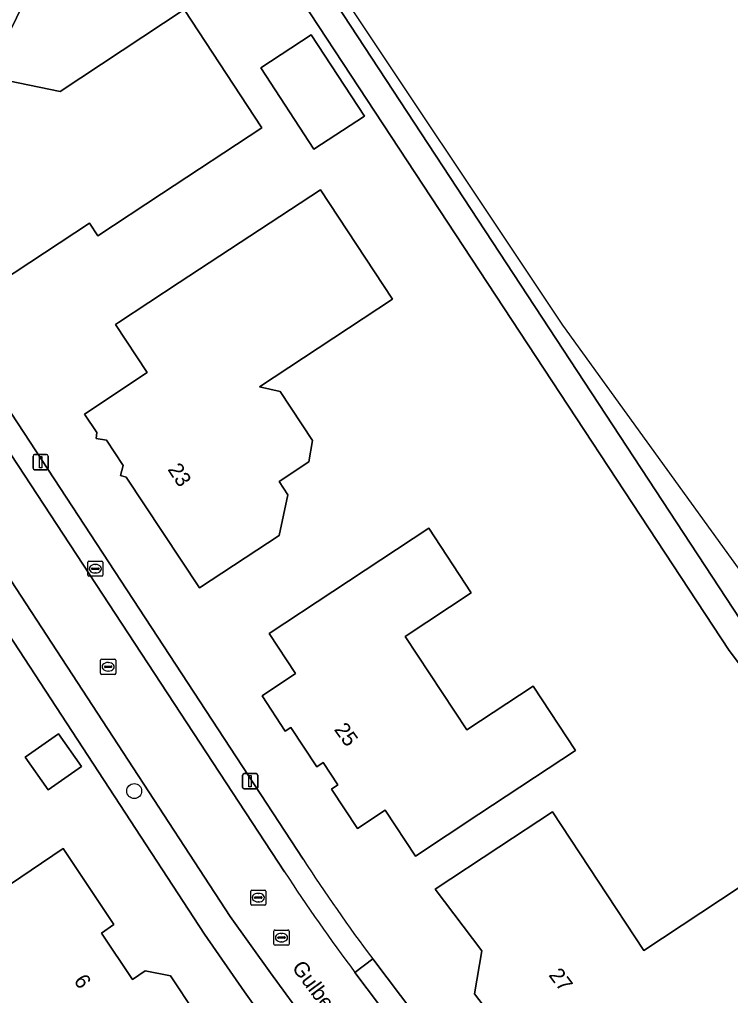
# Model space of a CAD drawing. Extents: x 163426 to 164192, y 380329 to 381641.
# Drawn here: x 164011.9 to 164058.6, y 381398.5 to 381462.6 of the extents above; entities that cross this region are included whole.
import ezdxf

# ---------------------------------------------------------------- set-up
doc = ezdxf.new("R2010")
doc.units = 0
for name, color, linetype in [('IMGEO_Boom', 7, 'Continuous'), ('IMGEO_Brandkraan', 7, 'Continuous'), ('IMGEO_Erf', 7, 'Continuous'), ('IMGEO_Groenvoorziening', 7, 'Continuous'), ('IMGEO_Kolk', 7, 'Continuous'), ('IMGEO_Lichtmast', 7, 'Continuous'), ('IMGEO_Openbare_ruimte_label', 7, 'Continuous'), ('IMGEO_Pand', 7, 'Continuous'), ('IMGEO_Pand_nummerreeks', 7, 'Continuous'), ('IMGEO_Rijbaan_lokaal_open', 7, 'Continuous'), ('IMGEO_Rioolput', 7, 'Continuous'), ('IMGEO_Voetpad_open', 7, 'Continuous'), ('IMGEO_Waterloop', 7, 'Continuous')]:
    doc.layers.add(name, color=color, linetype=linetype)

msp = doc.modelspace()

# ---------------------------------------------------------------- linework, layer by layer
at = {"layer": 'IMGEO_Boom'}
msp.add_circle((164019.439, 381411.91), 0.489, dxfattribs=at)
at = {"layer": 'IMGEO_Brandkraan'}
for p, q in [((164016.461, 381427.014), (164017.313, 381427.014)), ((164016.386, 381426.088), (164016.386, 381426.94)), ((164016.645, 381426.508), (164016.645, 381426.52)), ((164017.083, 381426.471), (164016.685, 381426.471)), ((164016.688, 381426.557), (164017.086, 381426.557)), ((164016.874, 381426.794), (164016.899, 381426.794)), ((164017.129, 381426.52), (164017.129, 381426.508)), ((164017.387, 381426.94), (164017.387, 381426.088)), ((164017.313, 381426.014), (164016.461, 381426.014)), ((164016.897, 381426.234), (164016.872, 381426.234))]:
    msp.add_line(p, q, dxfattribs=at)
for points in [[(164016.461, 381427.014), (164017.313, 381427.014)], [(164016.386, 381426.088), (164016.386, 381426.94)], [(164017.387, 381426.94), (164017.387, 381426.088)], [(164017.313, 381426.014), (164016.461, 381426.014)]]:
    msp.add_lwpolyline(points, dxfattribs=at)
for centre, radius, start, end in [((164016.463, 381426.938), 0.0765, 91.55205, 178.44795), ((164016.463, 381426.938), 0.0765, 91.55205, 178.44795), ((164017.311, 381426.938), 0.0765, 1.55205, 88.44795), ((164017.311, 381426.938), 0.0765, 1.55205, 88.44795), ((164016.685, 381426.517), 0.0403, 85.87752, 175.75265), ((164016.682, 381426.507), 0.0366, 178.93798, 274.71019), ((164017.086, 381426.514), 0.043, 264.86636, 352.45326), ((164017.09, 381426.519), 0.0386, 1.73085, 96.63898), ((164016.463, 381426.09), 0.0765, 181.55205, 268.44795), ((164016.463, 381426.09), 0.0765, 181.55205, 268.44795), ((164017.311, 381426.09), 0.0765, 271.55205, 358.44795), ((164017.311, 381426.09), 0.0765, 271.55205, 358.44795)]:
    msp.add_arc(centre, radius, start, end, dxfattribs=at)
for centre, major_axis, ratio, start_param, end_param in [((164016.873, 381426.514), (-0.387, 0.002), 0.722429, 4.712389, 7.853982), ((164016.898, 381426.514), (-0.39, 0.002), 0.717154, 1.570796, 4.712389)]:
    msp.add_ellipse(centre, major_axis=major_axis, ratio=ratio, start_param=start_param, end_param=end_param, dxfattribs=at)
at = {"layer": 'IMGEO_Erf'}
for points in [[(164023.628, 381474.232), (163992.18, 381523.944), (163978.185, 381516.404), (163976.657, 381515.579), (163975.975, 381514.421), (163970.31, 381502.298), (163971.683, 381500), (163987.428, 381473.648), (163988.35, 381472.13), (163989.559, 381470.087), (164000, 381454.069), (164003.788, 381448.257), (164030.535, 381407.433)], [(164040.602, 381285.906), (164103.583, 381360.483), (164097.186, 381370.24), (164090.739, 381379.1), (164091.417, 381379.642), (164088.396, 381383.37), (164087.821, 381382.878), (164084.758, 381386.702), (164072.04, 381403.223), (164058.506, 381421.148), (164023.628, 381474.232)], [(164052.62, 381363.849), (164028.989, 381395.225), (164029.122, 381395.331), (164026.675, 381398.718), (164024.053, 381402.517), (164005.248, 381431.278)], [(164013.121, 381394.407), (164009.165, 381400.303), (164007.303, 381400.619), (164004.056, 381398.44), (164001.99, 381401.519), (164008.237, 381405.71), (164010.538, 381405.303), (164014.769, 381408.132), (164018.111, 381403.141), (164017.282, 381402.582), (164019.332, 381399.539), (164020.17, 381400.103), (164021.816, 381399.773), (164023.416, 381397.38)], [(164035.103, 381400.894), (164058.805, 381369.513), (164058.84, 381369.467), (164062.143, 381365.123), (164069.325, 381367.916), (164067.897, 381369.835), (164070.122, 381371.491), (164071.624, 381369.473), (164069.76, 381368.085), (164070.436, 381368.348), (164079.264, 381375.158), (164084.687, 381379.343), (164087.498, 381381.511), (164089.341, 381379.016), (164065.417, 381360.773), (164062.528, 381358.544), (164027.167, 381316.572)]]:
    msp.add_lwpolyline(points, dxfattribs=at)
for points in [[(164017.043, 381448.38), (164016.499, 381449.208), (164010.561, 381445.306), (164008.632, 381448.231), (164007.536, 381448.495), (164007.746, 381449.607), (164003.055, 381456.753), (164005.355, 381458.261), (164002.443, 381462.703), (164006.625, 381465.445), (164010.457, 381467.957), (164012.659, 381464.621), (164009.792, 381458.833), (164014.584, 381457.855), (164022.717, 381463.233), (164027.822, 381455.464), (164021.222, 381451.127)], [(164027.752, 381459.414), (164031.068, 381461.576), (164034.557, 381456.226), (164031.243, 381454.062)], [(164027.661, 381438.469), (164029.02, 381438.153), (164031.147, 381434.94), (164030.9, 381433.523), (164028.95, 381432.233), (164029.525, 381431.359), (164028.971, 381428.697), (164023.732, 381425.252), (164018.919, 381432.524), (164018.54, 381432.635), (164018.707, 381433.293), (164017.625, 381434.959), (164016.941, 381435.064), (164016.982, 381435.452), (164016.181, 381436.662), (164020.297, 381439.398), (164018.208, 381442.561), (164018.402, 381442.688), (164022.389, 381445.304), (164031.675, 381451.395), (164036.397, 381444.213)], [(164038.787, 381429.173), (164041.58, 381424.938), (164037.235, 381422.073), (164041.283, 381415.935), (164045.636, 381418.806), (164048.423, 381414.58), (164042.084, 381410.393), (164037.911, 381407.637), (164035.932, 381410.654), (164034.098, 381409.447), (164032.397, 381412.032), (164032.824, 381412.313), (164031.855, 381413.786), (164031.428, 381413.505), (164029.727, 381416.09), (164029.359, 381415.848), (164027.835, 381418.173), (164030.042, 381419.627), (164028.303, 381422.267), (164032.479, 381425.018)], [(164012.282, 381414.132), (164014.469, 381415.661), (164015.968, 381413.516), (164013.781, 381411.987)], [(164043.378, 381408.223), (164046.91, 381410.553), (164052.913, 381401.452), (164061.696, 381407.245), (164066.707, 381399.631), (164059.482, 381394.888), (164055.302, 381392.144), (164054.061, 381394.038), (164052.362, 381392.924), (164053.287, 381391.512), (164049.379, 381388.584), (164045.196, 381394.131), (164045.433, 381395.925), (164043.635, 381396.189), (164041.796, 381398.597), (164042.266, 381401.41), (164039.204, 381405.469)]]:
    msp.add_lwpolyline(points, close=True, dxfattribs=at)
msp.add_arc((164127.931, 381470.607), 116.09, 212.96852, 216.90607, dxfattribs=at)
at = {"layer": 'IMGEO_Groenvoorziening'}
for points in [[(164015.628, 381490.446), (164025.268, 381474.979), (164059.712, 381422.456), (164085.299, 381389.121), (164089.361, 381383.927), (164091.997, 381380.364), (164105.702, 381360.421), (164042.35, 381285.331)], [(164040.684, 381282.459), (164044.346, 381238.87), (164042.908, 381238.592), (164043.736, 381237.028), (164045, 381237.427), (164045.652, 381235.403), (164046.693, 381235.763), (164048.217, 381231.031), (164048.868, 381231.321), (164046.839, 381237.783), (164041.964, 381282.635), (164107.197, 381360.038), (164047.583, 381442.514), (164015.628, 381490.446)]]:
    msp.add_lwpolyline(points, dxfattribs=at)
at = {"layer": 'IMGEO_Kolk'}
for p, q in [((164017.307, 381420.574), (164018.159, 381420.574)), ((164017.232, 381419.648), (164017.232, 381420.5)), ((164017.491, 381420.068), (164017.491, 381420.08)), ((164017.929, 381420.031), (164017.531, 381420.031)), ((164017.534, 381420.117), (164017.932, 381420.117)), ((164017.72, 381420.354), (164017.745, 381420.354)), ((164017.975, 381420.08), (164017.975, 381420.068)), ((164018.233, 381420.5), (164018.233, 381419.648)), ((164018.159, 381419.574), (164017.307, 381419.574)), ((164017.743, 381419.794), (164017.718, 381419.794)), ((164027.089, 381404.487), (164027.089, 381405.339)), ((164027.164, 381405.413), (164028.016, 381405.413)), ((164027.577, 381405.193), (164027.602, 381405.193)), ((164028.09, 381405.339), (164028.09, 381404.487)), ((164027.348, 381404.907), (164027.348, 381404.919)), ((164027.786, 381404.87), (164027.388, 381404.87)), ((164027.391, 381404.956), (164027.789, 381404.956)), ((164027.6, 381404.633), (164027.575, 381404.633)), ((164027.832, 381404.919), (164027.832, 381404.907)), ((164028.016, 381404.413), (164027.164, 381404.413))]:
    msp.add_line(p, q, dxfattribs=at)
for points in [[(164017.307, 381420.574), (164018.159, 381420.574)], [(164017.232, 381419.648), (164017.232, 381420.5)], [(164018.233, 381420.5), (164018.233, 381419.648)], [(164018.159, 381419.574), (164017.307, 381419.574)], [(164027.089, 381404.487), (164027.089, 381405.339)], [(164027.164, 381405.413), (164028.016, 381405.413)], [(164028.09, 381405.339), (164028.09, 381404.487)], [(164028.016, 381404.413), (164027.164, 381404.413)]]:
    msp.add_lwpolyline(points, dxfattribs=at)
for centre, radius, start, end in [((164017.309, 381420.498), 0.0765, 91.55205, 178.44795), ((164017.309, 381420.498), 0.0765, 91.55205, 178.44795), ((164018.157, 381420.498), 0.0765, 1.55205, 88.44795), ((164018.157, 381420.498), 0.0765, 1.55205, 88.44795), ((164017.531, 381420.077), 0.0403, 85.87752, 175.75265), ((164017.528, 381420.067), 0.0366, 178.93798, 274.71019), ((164017.932, 381420.074), 0.043, 264.86636, 352.45326), ((164017.936, 381420.079), 0.0386, 1.73085, 96.63898), ((164017.309, 381419.65), 0.0765, 181.55205, 268.44795), ((164017.309, 381419.65), 0.0765, 181.55205, 268.44795), ((164018.157, 381419.65), 0.0765, 271.55205, 358.44795), ((164018.157, 381419.65), 0.0765, 271.55205, 358.44795), ((164027.166, 381405.337), 0.0765, 91.55205, 178.44795), ((164027.166, 381405.337), 0.0765, 91.55205, 178.44795), ((164028.014, 381405.337), 0.0765, 1.55205, 88.44795), ((164028.014, 381405.337), 0.0765, 1.55205, 88.44795), ((164027.388, 381404.916), 0.0403, 85.87752, 175.75265), ((164027.385, 381404.906), 0.0366, 178.93798, 274.71019), ((164027.789, 381404.913), 0.043, 264.86636, 352.45326), ((164027.793, 381404.918), 0.0386, 1.73085, 96.63898), ((164027.166, 381404.489), 0.0765, 181.55205, 268.44795), ((164027.166, 381404.489), 0.0765, 181.55205, 268.44795), ((164028.014, 381404.489), 0.0765, 271.55205, 358.44795), ((164028.014, 381404.489), 0.0765, 271.55205, 358.44795)]:
    msp.add_arc(centre, radius, start, end, dxfattribs=at)
for centre, major_axis, ratio, start_param, end_param in [((164017.719, 381420.074), (-0.387, 0.002), 0.722429, 4.712389, 7.853982), ((164017.744, 381420.074), (-0.39, 0.002), 0.717154, 1.570796, 4.712389), ((164027.576, 381404.913), (-0.387, 0.002), 0.722429, 4.712389, 7.853982), ((164027.601, 381404.913), (-0.39, 0.002), 0.717154, 1.570796, 4.712389)]:
    msp.add_ellipse(centre, major_axis=major_axis, ratio=ratio, start_param=start_param, end_param=end_param, dxfattribs=at)
at = {"layer": 'IMGEO_Lichtmast'}
for p, q in [((164012.893, 381434.013), (164013.683, 381434.013)), ((164013.683, 381434.013), (164012.893, 381434.013)), ((164012.793, 381433.113), (164012.793, 381433.913)), ((164012.793, 381433.913), (164012.793, 381433.113)), ((164013.783, 381433.913), (164013.783, 381433.113)), ((164013.783, 381433.113), (164013.783, 381433.913)), ((164013.683, 381433.013), (164012.893, 381433.013)), ((164012.893, 381433.013), (164013.683, 381433.013)), ((164026.559, 381412.156), (164026.559, 381412.956)), ((164026.559, 381412.956), (164026.559, 381412.156)), ((164026.659, 381413.056), (164027.449, 381413.056)), ((164027.449, 381413.056), (164026.659, 381413.056)), ((164027.549, 381412.956), (164027.549, 381412.156)), ((164027.549, 381412.156), (164027.549, 381412.956)), ((164027.449, 381412.056), (164026.659, 381412.056)), ((164026.659, 381412.056), (164027.449, 381412.056))]:
    msp.add_line(p, q, dxfattribs=at)
for points in [[(164013.213, 381433.888), (164013.363, 381433.888), (164013.363, 381433.138), (164013.213, 381433.138), (164013.213, 381433.888)], [(164026.979, 381412.931), (164027.129, 381412.931), (164027.129, 381412.181), (164026.979, 381412.181), (164026.979, 381412.931)]]:
    msp.add_lwpolyline(points, dxfattribs=at)
for centre, start, end in [((164012.893, 381433.913), 90, 180), ((164012.893, 381433.913), 90, 180), ((164013.683, 381433.913), 0, 90), ((164013.683, 381433.913), 360, 90), ((164012.893, 381433.113), 180, 270), ((164012.893, 381433.113), 180, 270), ((164013.683, 381433.113), 270, 0), ((164013.683, 381433.113), 270, 0), ((164026.659, 381412.956), 90, 180), ((164026.659, 381412.956), 90, 180), ((164027.449, 381412.956), 0, 90), ((164027.449, 381412.956), 360, 90), ((164026.659, 381412.156), 180, 270), ((164026.659, 381412.156), 180, 270), ((164027.449, 381412.156), 270, 0), ((164027.449, 381412.156), 270, 0)]:
    msp.add_arc(centre, 0.1, start, end, dxfattribs=at)
at = {"layer": 'IMGEO_Pand'}
for points in [[(164027.822, 381455.464), (164022.717, 381463.233), (164014.584, 381457.855), (164009.792, 381458.833), (164012.659, 381464.621), (164010.457, 381467.957), (164006.625, 381465.445), (164002.443, 381462.703), (164005.355, 381458.261), (164003.055, 381456.753), (164007.746, 381449.607), (164007.536, 381448.495), (164008.632, 381448.231), (164010.561, 381445.306), (164016.499, 381449.208), (164017.043, 381448.38), (164021.222, 381451.127)], [(164034.557, 381456.226), (164031.068, 381461.576), (164027.752, 381459.414), (164031.243, 381454.062)], [(164036.397, 381444.213), (164031.675, 381451.395), (164022.389, 381445.304), (164018.402, 381442.688), (164018.208, 381442.561), (164020.297, 381439.398), (164016.181, 381436.662), (164016.982, 381435.452), (164016.941, 381435.064), (164017.625, 381434.959), (164018.707, 381433.293), (164018.54, 381432.635), (164018.919, 381432.524), (164023.732, 381425.252), (164028.971, 381428.697), (164029.525, 381431.359), (164028.95, 381432.233), (164030.9, 381433.523), (164031.147, 381434.94), (164029.02, 381438.153), (164027.661, 381438.469)], [(164037.911, 381407.637), (164042.084, 381410.393), (164048.423, 381414.58), (164045.636, 381418.806), (164041.283, 381415.935), (164037.235, 381422.073), (164041.58, 381424.938), (164038.787, 381429.173), (164032.479, 381425.018), (164028.303, 381422.267), (164030.042, 381419.627), (164027.835, 381418.173), (164029.359, 381415.848), (164029.727, 381416.09), (164031.428, 381413.505), (164031.855, 381413.786), (164032.824, 381412.313), (164032.397, 381412.032), (164034.098, 381409.447), (164035.932, 381410.654)], [(164012.282, 381414.132), (164013.781, 381411.987), (164015.968, 381413.516), (164014.469, 381415.661)], [(164049.379, 381388.584), (164053.287, 381391.512), (164052.362, 381392.924), (164054.061, 381394.038), (164055.302, 381392.144), (164059.482, 381394.888), (164066.707, 381399.631), (164061.696, 381407.245), (164052.913, 381401.452), (164046.91, 381410.553), (164043.378, 381408.223), (164039.204, 381405.469), (164042.266, 381401.41), (164041.796, 381398.597), (164043.635, 381396.189), (164045.433, 381395.925), (164045.196, 381394.131)]]:
    msp.add_lwpolyline(points, close=True, dxfattribs=at)
msp.add_lwpolyline([(164023.416, 381397.38), (164021.816, 381399.773), (164020.17, 381400.103), (164019.332, 381399.539), (164017.282, 381402.582), (164018.111, 381403.141), (164014.769, 381408.132), (164010.538, 381405.303), (164008.237, 381405.71), (164001.99, 381401.519), (164004.056, 381398.44), (164007.303, 381400.619), (164009.165, 381400.303), (164013.121, 381394.407)], dxfattribs=at)
at = {"layer": 'IMGEO_Rijbaan_lokaal_open'}
for points in [[(164029.318, 381406.601), (164010.941, 381434.628)], [(164006.981, 381432.397), (164025.749, 381403.675), (164028.393, 381399.985), (164030.823, 381396.64), (164054.336, 381365.448)], [(164057.711, 381368.518), (164033.938, 381399.998)]]:
    msp.add_lwpolyline(points, dxfattribs=at)
msp.add_arc((164140.076, 381479.179), 132.419, 213.23607, 216.72351, dxfattribs=at)
at = {"layer": 'IMGEO_Rioolput'}
for p, q in [((164028.613, 381401.861), (164028.613, 381402.713)), ((164028.688, 381402.787), (164029.54, 381402.787)), ((164029.614, 381402.713), (164029.614, 381401.861)), ((164028.872, 381402.281), (164028.872, 381402.293)), ((164029.31, 381402.244), (164028.912, 381402.244)), ((164028.915, 381402.33), (164029.313, 381402.33)), ((164029.124, 381402.007), (164029.099, 381402.007)), ((164029.101, 381402.567), (164029.126, 381402.567)), ((164029.356, 381402.293), (164029.356, 381402.281)), ((164029.54, 381401.787), (164028.688, 381401.787))]:
    msp.add_line(p, q, dxfattribs=at)
for points in [[(164028.613, 381401.861), (164028.613, 381402.713)], [(164028.688, 381402.787), (164029.54, 381402.787)], [(164029.614, 381402.713), (164029.614, 381401.861)], [(164029.54, 381401.787), (164028.688, 381401.787)]]:
    msp.add_lwpolyline(points, dxfattribs=at)
for centre, radius, start, end in [((164028.69, 381402.711), 0.0765, 91.55205, 178.44795), ((164028.69, 381402.711), 0.0765, 91.55205, 178.44795), ((164029.538, 381402.711), 0.0765, 1.55205, 88.44795), ((164029.538, 381402.711), 0.0765, 1.55205, 88.44795), ((164028.912, 381402.29), 0.0403, 85.87752, 175.75265), ((164028.909, 381402.28), 0.0366, 178.93798, 274.71019), ((164029.313, 381402.287), 0.043, 264.86636, 352.45326), ((164029.317, 381402.292), 0.0386, 1.73085, 96.63898), ((164028.69, 381401.863), 0.0765, 181.55205, 268.44795), ((164028.69, 381401.863), 0.0765, 181.55205, 268.44795), ((164029.538, 381401.863), 0.0765, 271.55205, 358.44795), ((164029.538, 381401.863), 0.0765, 271.55205, 358.44795)]:
    msp.add_arc(centre, radius, start, end, dxfattribs=at)
for centre, major_axis, ratio, start_param, end_param in [((164029.1, 381402.287), (-0.387, 0.002), 0.722429, 4.712389, 7.853982), ((164029.125, 381402.287), (-0.39, 0.002), 0.717154, 1.570796, 4.712389)]:
    msp.add_ellipse(centre, major_axis=major_axis, ratio=ratio, start_param=start_param, end_param=end_param, dxfattribs=at)
at = {"layer": 'IMGEO_Voetpad_open'}
for points in [[(164030.535, 381407.433), (164003.788, 381448.257)], [(164010.941, 381434.628), (164029.318, 381406.601)], [(164054.336, 381365.448), (164030.823, 381396.64), (164028.393, 381399.985), (164025.749, 381403.675), (164006.981, 381432.397)], [(164005.248, 381431.278), (164024.053, 381402.517), (164026.675, 381398.718), (164029.122, 381395.331), (164028.989, 381395.225), (164052.62, 381363.849)], [(164027.167, 381316.572), (164062.528, 381358.544), (164065.417, 381360.773), (164062.143, 381365.123), (164058.84, 381369.467), (164058.805, 381369.513), (164035.103, 381400.894), (164033.938, 381399.998), (164057.711, 381368.518)], [(164033.938, 381399.998), (164035.103, 381400.894)]]:
    msp.add_lwpolyline(points, dxfattribs=at)
for centre, radius, start, end in [((164127.931, 381470.607), 116.09, 212.96852, 216.90607), ((164140.076, 381479.179), 132.419, 213.23607, 216.72351)]:
    msp.add_arc(centre, radius, start, end, dxfattribs=at)
at = {"layer": 'IMGEO_Waterloop'}
msp.add_lwpolyline([(163990.46, 381526.533), (163992.18, 381523.944), (164023.628, 381474.232), (164058.506, 381421.148), (164072.04, 381403.223), (164084.758, 381386.702), (164087.821, 381382.878), (164088.396, 381383.37), (164089.361, 381383.927), (164085.299, 381389.121), (164059.712, 381422.456), (164025.268, 381474.979), (164015.628, 381490.446), (163992.551, 381525.062)], close=True, dxfattribs=at)

# ---------------------------------------------------------------- texts
at = {"layer": 'IMGEO_Openbare_ruimte_label'}
msp.add_text('Gulbergsven', height=1, rotation=306.50328, dxfattribs=at).set_placement((164029.754, 381400.311))
at = {"layer": 'IMGEO_Pand_nummerreeks'}
for s, rotation, p in [('23', 303.4949, (164021.602, 381433.036)), ('25', 305.66852, (164032.532, 381415.951)), ('27', 307.02992, (164046.624, 381399.817)), ('6', 303.96473, (164015.433, 381399.456))]:
    msp.add_text(s, height=1, rotation=rotation, dxfattribs=at).set_placement(p)

doc.saveas('drawing.dxf')
